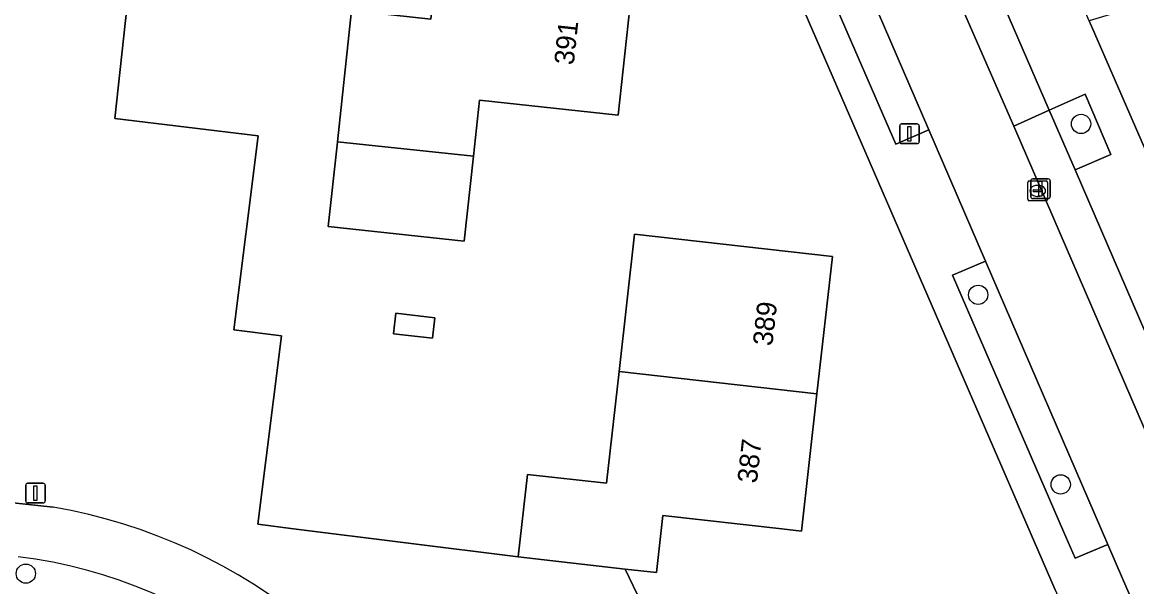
# Model space of a CAD drawing. Extents: x 162026 to 163502, y 387295 to 388169.
# Drawn here: x 162178.1 to 162234.7, y 387836.1 to 387864.8 of the extents above; entities that cross this region are included whole.
import ezdxf

# ---------------------------------------------------------------- set-up
doc = ezdxf.new("R2010")
doc.units = 0
for name, color, linetype in [('IMGEO_Boom', 7, 'Continuous'), ('IMGEO_Erf', 7, 'Continuous'), ('IMGEO_Fietspad_gesloten', 7, 'Continuous'), ('IMGEO_Groenvoorziening', 7, 'Continuous'), ('IMGEO_Kolk', 7, 'Continuous'), ('IMGEO_Lichtmast', 7, 'Continuous'), ('IMGEO_Loofbos', 7, 'Continuous'), ('IMGEO_Pand', 7, 'Continuous'), ('IMGEO_Pand_nummerreeks', 7, 'Continuous'), ('IMGEO_Parkeervlak_open', 7, 'Continuous'), ('IMGEO_Rijbaan_lokaal_open', 7, 'Continuous'), ('IMGEO_Voetpad_open', 7, 'Continuous')]:
    doc.layers.add(name, color=color, linetype=linetype)

msp = doc.modelspace()

# ---------------------------------------------------------------- linework, layer by layer
at = {"layer": 'IMGEO_Boom'}
for centre in [(162231.871, 387859.638), (162226.65, 387850.96), (162230.838, 387841.33), (162178.326, 387836.8)]:
    msp.add_circle(centre, 0.489, dxfattribs=at)
at = {"layer": 'IMGEO_Erf'}
for points in [[(162184.551, 387875.63), (162182.846, 387859.915), (162190.113, 387859.038), (162188.873, 387849.177), (162191.3, 387848.871), (162190.097, 387839.307), (162191.913, 387839.079), (162203.311, 387837.645), (162203.783, 387841.84), (162207.79, 387841.389), (162208.429, 387847.065), (162209.214, 387854.041), (162219.254, 387852.91), (162218.469, 387845.935), (162217.683, 387838.959), (162216.687, 387839.071), (162210.647, 387839.751), (162210.321, 387836.855), (162208.73, 387837.034), (162214.54, 387824.935)], [(162230.561, 387835.984), (162213.439, 387875.511)], [(162281.738, 387867.693), (162271.802, 387868.819), (162271.39, 387865.18), (162268.67, 387865.488), (162266.123, 387865.777), (162266.535, 387869.416), (162259.444, 387870.039), (162259.141, 387866.538), (162256.133, 387866.798), (162255.74, 387863.589), (162245.204, 387864.77), (162244.103, 387868.45), (162232.282, 387864.869), (162241.346, 387844.054)]]:
    msp.add_lwpolyline(points, dxfattribs=at)
for points in [[(162194.577, 387862.866), (162194.848, 387865.392), (162198.873, 387864.96), (162199.216, 387868.166), (162198.101, 387868.286), (162198.455, 387871.588), (162196.578, 387871.789), (162196.977, 387875.508), (162199.969, 387875.187), (162209.893, 387874.123), (162209.141, 387867.102), (162208.388, 387860.08), (162201.339, 387860.836), (162201.035, 387857.999), (162200.573, 387853.691), (162193.673, 387854.43), (162194.115, 387858.555), (162194.134, 387858.736)], [(162196.985, 387848.985), (162197.108, 387850.026), (162199.082, 387849.793), (162198.959, 387848.752)]]:
    msp.add_lwpolyline(points, close=True, dxfattribs=at)
at = {"layer": 'IMGEO_Fietspad_gesloten'}
msp.add_lwpolyline([(162179.708, 387840.17), (162175.011, 387840.691)], dxfattribs=at)
for centre, radius, start, end in [((162175.123, 387813.057), 27.498, 19.7214, 80.4012), ((162174.885, 387812.883), 24.963, 19.2399, 82.9748)]:
    msp.add_arc(centre, radius, start, end, dxfattribs=at)
at = {"layer": 'IMGEO_Groenvoorziening'}
for points in [[(162217.932, 387873.737), (162216.236, 387872.997), (162222.47, 387858.614), (162224.144, 387859.344)], [(162230.255, 387860.338), (162231.569, 387857.298), (162233.378, 387858.093), (162232.072, 387861.151)], [(162227.027, 387852.664), (162225.341, 387851.959), (162230.983, 387838.938), (162231.571, 387837.579), (162233.232, 387838.283)]]:
    msp.add_lwpolyline(points, close=True, dxfattribs=at)
msp.add_arc((162174.885, 387812.883), 24.963, 19.2399, 82.9748, dxfattribs=at)
at = {"layer": 'IMGEO_Kolk'}
for p, q in [((162229.171, 387855.813), (162229.171, 387856.665)), ((162229.246, 387856.739), (162230.098, 387856.739)), ((162230.172, 387856.665), (162230.172, 387855.813)), ((162229.43, 387856.233), (162229.43, 387856.245)), ((162229.868, 387856.196), (162229.47, 387856.196)), ((162229.473, 387856.282), (162229.871, 387856.282)), ((162229.659, 387856.519), (162229.684, 387856.519)), ((162229.914, 387856.245), (162229.914, 387856.233)), ((162230.098, 387855.739), (162229.246, 387855.739)), ((162229.682, 387855.959), (162229.657, 387855.959))]:
    msp.add_line(p, q, dxfattribs=at)
for points in [[(162229.171, 387855.813), (162229.171, 387856.665)], [(162229.246, 387856.739), (162230.098, 387856.739)], [(162230.172, 387856.665), (162230.172, 387855.813)], [(162230.098, 387855.739), (162229.246, 387855.739)]]:
    msp.add_lwpolyline(points, dxfattribs=at)
for centre, radius, start, end in [((162229.248, 387856.663), 0.0765, 91.552, 178.448), ((162229.248, 387856.663), 0.0765, 91.552, 178.448), ((162230.096, 387856.663), 0.0765, 1.552, 88.448), ((162230.096, 387856.663), 0.0765, 1.552, 88.448), ((162229.47, 387856.242), 0.0403, 85.8775, 175.7526), ((162229.467, 387856.232), 0.0366, 178.938, 274.7102), ((162229.871, 387856.239), 0.043, 264.8664, 352.4533), ((162229.875, 387856.244), 0.0386, 1.7309, 96.639), ((162229.248, 387855.815), 0.0765, 181.552, 268.448), ((162229.248, 387855.815), 0.0765, 181.552, 268.448), ((162230.096, 387855.815), 0.0765, 271.552, 358.448), ((162230.096, 387855.815), 0.0765, 271.552, 358.448)]:
    msp.add_arc(centre, radius, start, end, dxfattribs=at)
for centre, major_axis, ratio, start_param, end_param in [((162229.658, 387856.239), (-0.387, 0.002), 0.722429, 4.712389, 7.853982), ((162229.683, 387856.239), (-0.39, 0.002), 0.717154, 1.570796, 4.712389)]:
    msp.add_ellipse(centre, major_axis=major_axis, ratio=ratio, start_param=start_param, end_param=end_param, dxfattribs=at)
at = {"layer": 'IMGEO_Lichtmast'}
for p, q in [((162222.667, 387858.739), (162222.667, 387859.539)), ((162222.667, 387859.539), (162222.667, 387858.739)), ((162222.767, 387859.639), (162223.557, 387859.639)), ((162223.557, 387859.639), (162222.767, 387859.639)), ((162223.657, 387859.539), (162223.657, 387858.739)), ((162223.657, 387858.739), (162223.657, 387859.539)), ((162223.557, 387858.639), (162222.767, 387858.639)), ((162222.767, 387858.639), (162223.557, 387858.639)), ((162229.316, 387855.948), (162229.316, 387856.748)), ((162229.316, 387856.748), (162229.316, 387855.948)), ((162229.416, 387856.848), (162230.206, 387856.848)), ((162230.206, 387856.848), (162229.416, 387856.848)), ((162230.306, 387856.748), (162230.306, 387855.948)), ((162230.306, 387855.948), (162230.306, 387856.748)), ((162230.206, 387855.848), (162229.416, 387855.848)), ((162229.416, 387855.848), (162230.206, 387855.848)), ((162178.418, 387841.391), (162179.208, 387841.391)), ((162179.208, 387841.391), (162178.418, 387841.391)), ((162178.318, 387840.491), (162178.318, 387841.291)), ((162178.318, 387841.291), (162178.318, 387840.491)), ((162179.308, 387841.291), (162179.308, 387840.491)), ((162179.308, 387840.491), (162179.308, 387841.291)), ((162179.208, 387840.391), (162178.418, 387840.391)), ((162178.418, 387840.391), (162179.208, 387840.391))]:
    msp.add_line(p, q, dxfattribs=at)
for points in [[(162223.087, 387859.514), (162223.237, 387859.514), (162223.237, 387858.764), (162223.087, 387858.764), (162223.087, 387859.514)], [(162229.736, 387856.723), (162229.886, 387856.723), (162229.886, 387855.973), (162229.736, 387855.973), (162229.736, 387856.723)], [(162178.738, 387841.266), (162178.888, 387841.266), (162178.888, 387840.516), (162178.738, 387840.516), (162178.738, 387841.266)]]:
    msp.add_lwpolyline(points, dxfattribs=at)
for centre, start, end in [((162222.767, 387859.539), 90, 180), ((162222.767, 387859.539), 90, 180), ((162223.557, 387859.539), 0, 90), ((162223.557, 387859.539), 360, 90), ((162222.767, 387858.739), 180, 270), ((162222.767, 387858.739), 180, 270), ((162223.557, 387858.739), 270, 0), ((162223.557, 387858.739), 270, 0), ((162229.416, 387856.748), 90, 180), ((162229.416, 387856.748), 90, 180), ((162230.206, 387856.748), 0, 90), ((162230.206, 387856.748), 360, 90), ((162229.416, 387855.948), 180, 270), ((162229.416, 387855.948), 180, 270), ((162230.206, 387855.948), 270, 0), ((162230.206, 387855.948), 270, 0), ((162178.418, 387841.291), 90, 180), ((162178.418, 387841.291), 90, 180), ((162179.208, 387841.291), 0, 90), ((162179.208, 387841.291), 360, 90), ((162178.418, 387840.491), 180, 270), ((162178.418, 387840.491), 180, 270), ((162179.208, 387840.491), 270, 0), ((162179.208, 387840.491), 270, 0)]:
    msp.add_arc(centre, 0.1, start, end, dxfattribs=at)
at = {"layer": 'IMGEO_Loofbos'}
for points in [[(162171.728, 387903.331), (162174.684, 387903.845), (162174.697, 387903.966), (162174.719, 387904.201), (162168.92, 387904.753), (162167.989, 387896.753), (162167.208, 387890.038), (162167.361, 387889.244), (162167.396, 387888.379), (162167.383, 387887.944), (162167.272, 387886.865), (162167.048, 387885.798), (162166.714, 387884.761), (162166.269, 387883.755), (162165.19, 387882.066), (162165.386, 387881.891), (162167.785, 387879.745), (162175.856, 387872.528), (162176.723, 387871.285), (162177.312, 387869.89), (162177.598, 387868.402), (162177.571, 387866.907), (162175.011, 387840.691), (162179.708, 387840.17)], [(162201.008, 387822.336), (162202.235, 387819.498), (162214.54, 387824.935), (162208.73, 387837.034), (162203.311, 387837.645), (162191.913, 387839.079), (162190.097, 387839.307), (162191.3, 387848.871), (162188.873, 387849.177), (162190.113, 387859.038), (162182.846, 387859.915), (162184.551, 387875.63), (162184.963, 387879.62), (162184.987, 387879.827), (162171.85, 387881.372), (162172.727, 387890.683), (162170.556, 387890.887), (162171.728, 387903.331)]]:
    msp.add_lwpolyline(points, dxfattribs=at)
msp.add_arc((162175.123, 387813.057), 27.498, 19.7214, 80.4012, dxfattribs=at)
at = {"layer": 'IMGEO_Pand'}
for points in [[(162209.141, 387867.102), (162199.216, 387868.166), (162198.873, 387864.96), (162194.848, 387865.392), (162194.577, 387862.866), (162194.134, 387858.736), (162201.035, 387857.999), (162201.339, 387860.836), (162208.388, 387860.08)], [(162193.673, 387854.43), (162200.573, 387853.691), (162201.035, 387857.999), (162194.134, 387858.736), (162194.115, 387858.555)], [(162218.469, 387845.935), (162219.254, 387852.91), (162209.214, 387854.041), (162208.429, 387847.065)], [(162196.985, 387848.985), (162198.959, 387848.752), (162199.082, 387849.793), (162197.108, 387850.026)], [(162208.73, 387837.034), (162210.321, 387836.855), (162210.647, 387839.751), (162216.687, 387839.071), (162217.683, 387838.959), (162218.469, 387845.935), (162208.429, 387847.065), (162207.79, 387841.389), (162203.783, 387841.84), (162203.311, 387837.645)]]:
    msp.add_lwpolyline(points, close=True, dxfattribs=at)
at = {"layer": 'IMGEO_Parkeervlak_open'}
msp.add_lwpolyline([(162231.569, 387857.298), (162230.255, 387860.338), (162228.452, 387859.53), (162238.031, 387837.33), (162239.821, 387838.129), (162237.185, 387844.265), (162235.158, 387849)], close=True, dxfattribs=at)
at = {"layer": 'IMGEO_Rijbaan_lokaal_open'}
for points in [[(162228.452, 387859.53), (162225.079, 387867.284), (162215.926, 387888.379), (162215.753, 387888.784), (162212.088, 387887.135), (162215.031, 387880.388), (162217.932, 387873.737), (162224.144, 387859.344), (162227.027, 387852.664), (162233.232, 387838.283), (162233.979, 387836.551), (162234.306, 387835.772)], [(162239.78, 387833.354), (162238.031, 387837.33), (162228.452, 387859.53)]]:
    msp.add_lwpolyline(points, dxfattribs=at)
msp.add_lwpolyline([(162226.899, 387868.081), (162225.079, 387867.284), (162228.452, 387859.53), (162230.255, 387860.338)], close=True, dxfattribs=at)
at = {"layer": 'IMGEO_Voetpad_open'}
for points in [[(162241.346, 387844.054), (162232.282, 387864.869), (162231.603, 387866.429), (162205.445, 387926.498)], [(162234.306, 387835.772), (162233.979, 387836.551), (162233.232, 387838.283), (162231.571, 387837.579), (162230.983, 387838.938), (162225.341, 387851.959), (162227.027, 387852.664), (162224.144, 387859.344), (162222.47, 387858.614), (162216.236, 387872.997), (162217.932, 387873.737), (162215.031, 387880.388), (162213.36, 387879.645), (162206.787, 387894.965), (162208.436, 387895.684), (162206.391, 387900.374), (162204.739, 387899.677), (162200.396, 387909.773)], [(162213.439, 387875.511), (162230.561, 387835.984), (162230.623, 387835.833), (162230.726, 387835.524), (162230.801, 387835.206), (162230.847, 387834.883), (162230.864, 387834.557), (162230.852, 387834.23), (162230.811, 387833.906), (162230.741, 387833.587), (162230.643, 387833.276), (162230.518, 387832.974), (162230.366, 387832.685), (162230.188, 387832.411), (162229.987, 387832.154), (162229.764, 387831.915), (162229.521, 387831.698), (162229.259, 387831.503), (162228.98, 387831.332), (162228.688, 387831.187), (162232.886, 387832.828), (162234.652, 387833.519)], [(162226.899, 387868.081), (162230.255, 387860.338), (162232.072, 387861.151), (162233.378, 387858.093), (162231.569, 387857.298), (162235.158, 387849), (162236.954, 387849.81), (162239.004, 387845.092), (162237.185, 387844.265), (162239.821, 387838.129), (162238.031, 387837.33), (162239.78, 387833.354)]]:
    msp.add_lwpolyline(points, dxfattribs=at)

# ---------------------------------------------------------------- texts
at = {"layer": 'IMGEO_Pand_nummerreeks'}
for s, rotation, p in [('391', 83.881, (162206.124, 387862.601)), ('389', 83.5751, (162216.202, 387848.334)), ('387', 83.5751, (162215.417, 387841.358))]:
    msp.add_text(s, height=1, rotation=rotation, dxfattribs=at).set_placement(p)

doc.saveas('drawing.dxf')
